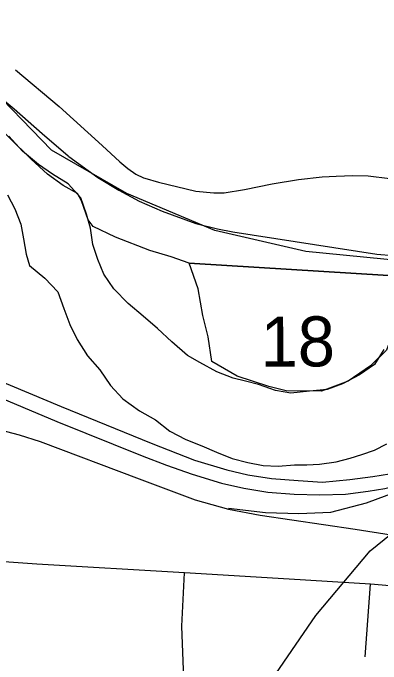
# Model space of a CAD drawing. Extents: x 114843 to 284848, y 317643 to 566895.
# Drawn here: x 196197 to 197823, y 386953 to 389829 of the extents above; entities that cross this region are included whole.
import ezdxf

# ---------------------------------------------------------------- set-up
doc = ezdxf.new("R2010")
doc.units = 0
for name, color, linetype in [('GM_X_City_Street', 7, 'Continuous'), ('GM_X_County_Road', 7, 'Continuous'), ('GM_X_Interstate_Route', 7, 'Continuous'), ('GM_X_Major_River', 7, 'Continuous'), ('GM_X_Rail_Line', 7, 'Continuous'), ('GM_X_Section', 7, 'Continuous'), ('GM_X_Section_Text', 7, 'Continuous'), ('GM_X_US_Route', 7, 'Continuous')]:
    doc.layers.add(name, color=color, linetype=linetype)

msp = doc.modelspace()

# ---------------------------------------------------------------- linework, layer by layer
at = {"layer": 'GM_X_City_Street'}
msp.add_line((197753.2, 386985.1), (197777.1, 387306.5), dxfattribs=at)
for points in [[(196208, 389577.7), (196401.2, 389415.7), (196590.4, 389243.5), (196669, 389172), (196704, 389141.8), (196738.9, 389117.8), (196773.9, 389101.3)], [(196773.9, 389101.3), (196778.9, 389099), (196839, 389081.4), (197005.1, 389042.4), (197084.1, 389035.2), (197129.2, 389035.5), (197219.4, 389050.1), (197342.5, 389075.2), (197457.8, 389093.5), (197562.8, 389105.5), (197625.3, 389108.6), (197698.2, 389111.7), (197765.9, 389109.6), (197862.4, 389098.1), (197957.1, 389078.8), (198022.3, 389063.7), (198131.9, 389036.7)], [(197159.2, 385570.8), (197026.6, 386374), (196951, 386889.4), (196943.1, 387120.7), (196953.9, 387355.3)]]:
    msp.add_lwpolyline(points, dxfattribs=at)
at = {"layer": 'GM_X_County_Road'}
for points in [[(197417, 387327.8), (196953.9, 387355.3), (196301.9, 387394.3), (195950.1, 387418.6), (195056, 387480.5)], [(197935, 387292.5), (197929.7, 387292.8), (197777.1, 387306.5), (197417, 387327.8)]]:
    msp.add_lwpolyline(points, dxfattribs=at)
at = {"layer": 'GM_X_Interstate_Route'}
for points in [[(194820.3, 388685.8), (196390, 388024.5), (196767.7, 387873), (196875, 387832.1), (196987.9, 387791.2), (197117.4, 387751.8), (197216.2, 387730.3), (197323.4, 387713), (197438.8, 387704.1), (197552.8, 387700.8), (197665.3, 387703), (197766.7, 387716.2), (197840.3, 387727.8), (197901.3, 387743.6), (197963.7, 387757.9), (198089.8, 387797.3)], [(194982.7, 388687.6), (196410.1, 388090.6), (196807.4, 387928.1), (196998.3, 387854.4), (197141.8, 387811), (197235, 387789.4), (197339.4, 387772.1), (197456.2, 387763.2), (197564.6, 387757), (197685.5, 387769), (197786.8, 387782.2), (197860.4, 387793.9)]]:
    msp.add_lwpolyline(points, dxfattribs=at)
at = {"layer": 'GM_X_Major_River'}
for points in [[(196705.6, 388546), (196641.5, 388610), (196597.4, 388676.1), (196571.3, 388740.2), (196549.2, 388806.3), (196539.1, 388878.4), (196521, 388940.5), (196496.9, 389012.6), (196440.9, 389074.6), (196370.8, 389116.6), (196308.7, 389160.6), (196238.6, 389218.6), (196178.5, 389284.7)], [(196172.9, 389026.2), (196205, 388964.1), (196231.1, 388896), (196243.1, 388831.9), (196255.2, 388763.8), (196269.3, 388713.8), (196337.4, 388657.7), (196395.4, 388597.7), (196421.6, 388523.6), (196447.7, 388453.5), (196479.7, 388387.4), (196525.8, 388315.3), (196579.9, 388253.3), (196628, 388183.2), (196682.1, 388125.2), (196756.2, 388071.2), (196826.2, 388031.2), (196890.3, 387981.2), (196960.4, 387945.2), (197030.4, 387917.3), (197096.5, 387889.3), (197164.5, 387861.3), (197234.6, 387843.4), (197302.6, 387829.4), (197368.6, 387827.5), (197440.6, 387833.6), (197494.6, 387833.7), (197550.6, 387835.8), (197624.6, 387845.9), (197686.6, 387862), (197738.6, 387878.1), (197794.6, 387898.2), (197848.6, 387926.3)], [(197836, 388343.1), (197794.1, 388276.9), (197728.1, 388230.8), (197652.2, 388190.6), (197584.2, 388166.4), (197506.2, 388158.3), (197424.2, 388150.2), (197356.2, 388162.1), (197282.1, 388188.1), (197224.1, 388202), (197170.1, 388216), (197098, 388244), (197022, 388285.9), (196967.9, 388315.9), (196897.8, 388375.9), (196835.7, 388436), (196771.7, 388490), (196705.6, 388546)]]:
    msp.add_lwpolyline(points, dxfattribs=at)
at = {"layer": 'GM_X_Rail_Line'}
for points in [[(199155.3, 388683.5), (199134.9, 388690.1), (198747.7, 388728.8), (198015.4, 388723.5), (197489.9, 388775), (197088.4, 388868.8), (196700.3, 389031.9), (196367.3, 389223.1), (196061, 389538.9), (195755.8, 389702.6), (193759.3, 390614.5), (192484.3, 391116.9), (191860.7, 391361.3), (191099.4, 391535.6), (190144.2, 391763.9), (189439.3, 392112.5), (189054.4, 392440.1), (188782.2, 392832.7), (188430.1, 393742.8), (187731.5, 395422.1), (187288.9, 396977.4), (187062.6, 397466.2), (187032.2, 397524.4)], [(197148.5, 387641.2), (197312.6, 387622.4), (197459.8, 387617.9), (197601.3, 387624.4), (197759.3, 387664.5), (197942.1, 387732.5), (198097, 387817), (198246.3, 387901.4), (198519.1, 388112.1)], [(196115.9, 387993.6), (196223.1, 387965.5), (196317, 387935.6), (196754, 387771.2), (197000.9, 387678.3), (197148.4, 387636.5), (197288.3, 387610.3), (197708.5, 387548.3), (197868.2, 387524.1), (197975, 387507.9), (198137.5, 387481.4), (198220.8, 387462.8), (198295.1, 387441), (198370.8, 387411.1), (198456.4, 387365.8), (198670.7, 387215.6), (198784, 387131.4), (198915.6, 387034.6), (198984.6, 386985.1), (199061.6, 386934.5)], [(197342.8, 386875.6), (197358.4, 386910), (197534.1, 387167.9), (197775.4, 387452.6), (197868.3, 387528.8)]]:
    msp.add_lwpolyline(points, dxfattribs=at)
at = {"layer": 'GM_X_Section'}
for points in [[(195571.8, 393937.1), (198288.5, 393799.6), (197998.2, 388660.9), (196975.3, 388724.1), (196895.3, 388752), (196801.2, 388779.9), (196649.1, 388839.7), (196551.1, 388885.6), (196529.1, 388915.6), (196499, 388999.6), (196480.9, 389031.6), (196418.9, 389067.5), (196348.8, 389117.4), (196276.8, 389183.4), (196178.6, 389281.3), (196084.6, 389375.2), (195944.4, 389491.1), (195878.4, 389539), (195766.3, 389600.9), (195614.2, 389672.7), (195448.1, 389758.6), (195348, 389824.5)], [(197998.2, 388660.9), (198144.7, 388651.8), (198028.3, 388594.2), (197896.7, 388473.1), (197847.2, 388340.3), (197776.3, 388270.1), (197677.5, 388203.2), (197559.3, 388158.8), (197404.3, 388159.5), (197327.5, 388179.8), (197187.8, 388224.1), (197075.9, 388289.5), (197059.4, 388399.1), (197036.1, 388493), (197014.3, 388611.3), (196975.3, 388724.1)]]:
    msp.add_lwpolyline(points, close=True, dxfattribs=at)
at = {"layer": 'GM_X_US_Route'}
for points in [[(195028.9, 390082.3), (195165.4, 390015.4), (195369.3, 389911.8), (195600.2, 389796.3), (195795.4, 389694.3), (195908.7, 389629.2), (196003.8, 389565.6), (196077.1, 389509.7), (196202, 389406.5), (196325.2, 389297.1), (196440, 389198.1)], [(196440, 389198.1), (196444, 389194.7), (196572, 389103.2), (196663.9, 389046.9), (196753.6, 388998.1), (196855.5, 388953.7), (197005.2, 388899.2), (197100, 388875.6), (197168.7, 388863), (197804.9, 388764.3), (197949.1, 388751.5), (198021.8, 388749.1)], [(194820.3, 388685.8), (196390, 388024.5), (196767.7, 387873), (196875, 387832.1), (196987.9, 387791.2), (197117.4, 387751.8), (197216.2, 387730.3), (197323.4, 387713), (197438.8, 387704.1), (197552.8, 387700.8), (197665.3, 387703), (197766.7, 387716.2), (197840.3, 387727.8), (197901.3, 387743.6), (197963.7, 387757.9), (198089.8, 387797.3)]]:
    msp.add_lwpolyline(points, dxfattribs=at)

# ---------------------------------------------------------------- texts
at = {"layer": 'GM_X_Section_Text'}
msp.add_text('18', height=221.01, rotation=0.4134, dxfattribs=at).set_placement((197291.3, 388266.2))

doc.saveas('drawing.dxf')
